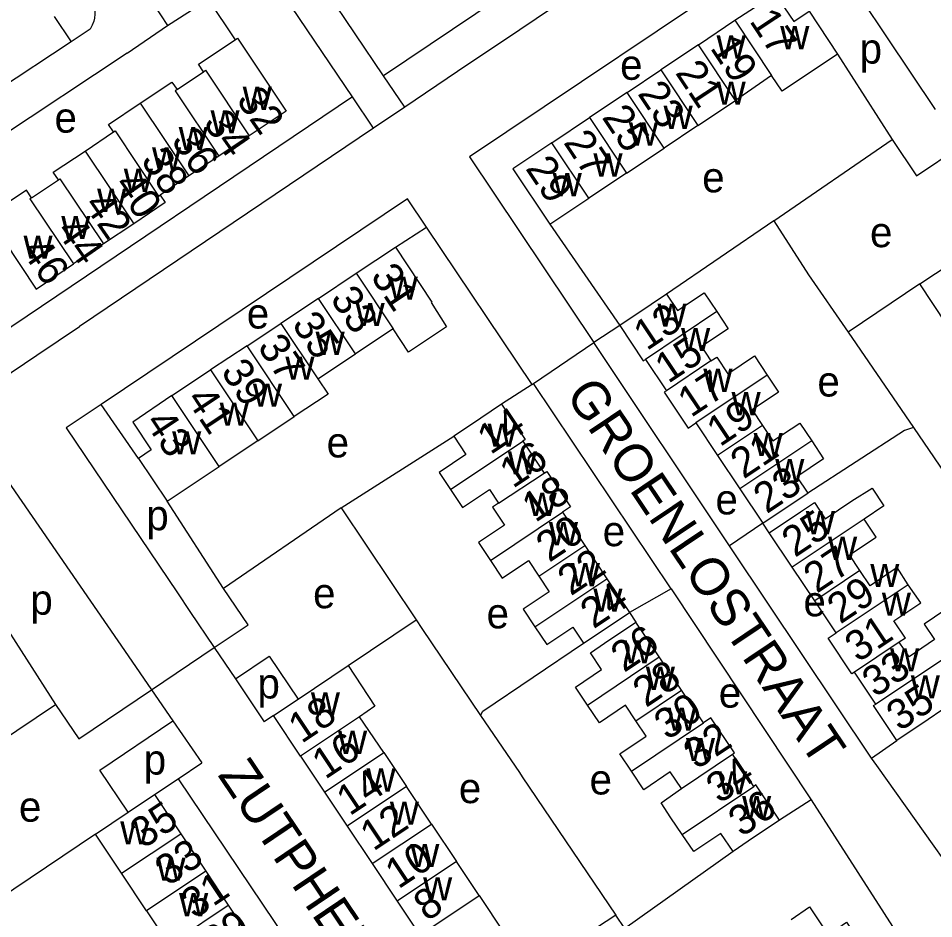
# Model space of a CAD drawing. Extents: x 158356 to 159894, y 383831 to 385260.
# Drawn here: x 158701.2 to 158822.7, y 384307.1 to 384426.6 of the extents above; entities that cross this region are included whole.
import ezdxf

# ---------------------------------------------------------------- set-up
doc = ezdxf.new("R2010")
doc.units = 0
for name, color, linetype in [('BLT_Basislijn', 7, 'Continuous'), ('BLT_Bebouwing', 7, 'Continuous'), ('BLT_Centroide', 7, 'Continuous'), ('BLT_Huisnummer', 7, 'Continuous'), ('BLT_Huisnummer_ tussenligend', 7, 'Continuous'), ('BLT_Onderverdeling_panden', 7, 'Continuous'), ('BLT_Straatnaam', 7, 'Continuous'), ('BLT_Vlakafsluiter', 7, 'Continuous')]:
    doc.layers.add(name, color=color, linetype=linetype)

msp = doc.modelspace()

# ---------------------------------------------------------------- linework, layer by layer
at = {"layer": 'BLT_Basislijn'}
for p, q in [((158786.02, 384437.33), (158767.75, 384425.06)), ((158721, 384425.63), (158726.39, 384429.1)), ((158726.39, 384429.1), (158729.98, 384423.72)), ((158765.04, 384429.29), (158749.68, 384418.94)), ((158705.97, 384426.83), (158708.22, 384423.47)), ((158715.66, 384421.96), (158721, 384425.63)), ((158767.75, 384425.06), (158759.49, 384419.52)), ((158708.22, 384423.47), (158690.45, 384411.7)), ((158715.66, 384421.96), (158692.83, 384406.82)), ((158809.94, 384421.83), (158817.17, 384410.5)), ((158752.48, 384414.8), (158749.68, 384418.94)), ((158759.49, 384419.52), (158752.48, 384414.8)), ((158745.54, 384416.15), (158694.87, 384382.01)), ((158748.33, 384412), (158745.54, 384416.15)), ((158752.48, 384414.8), (158748.33, 384412)), ((158748.33, 384412), (158709.3, 384385.7)), ((158801.48, 384399.72), (158817.17, 384410.5)), ((158752.84, 384402.64), (158712.21, 384375.35)), ((158755.38, 384398.85), (158752.84, 384402.64)), ((158771.73, 384399.24), (158781.03, 384385.8)), ((158801.48, 384399.72), (158787.24, 384389.95)), ((158751.24, 384396.21), (158755.38, 384398.85)), ((158769.38, 384377.99), (158755.38, 384398.85)), ((158820.84, 384391.32), (158811.34, 384384.92)), ((158703.67, 384381.89), (158709.3, 384385.7)), ((158781.03, 384385.8), (158777.59, 384383.54)), ((158795.58, 384356.6), (158777.59, 384383.54)), ((158698.56, 384378.47), (158703.67, 384381.89)), ((158769.38, 384377.99), (158765.35, 384375.36)), ((158769.38, 384377.99), (158769.58, 384378.12)), ((158787.83, 384350.89), (158769.58, 384378.12)), ((158712.21, 384375.35), (158707.55, 384372.22)), ((158717.13, 384368.18), (158712.21, 384375.35)), ((158707.55, 384372.22), (158722.31, 384350.34)), ((158820.02, 384372.27), (158838.6, 384344.88)), ((158744.03, 384361.64), (158758.99, 384371.11)), ((158728.44, 384350.93), (158720.97, 384362.52)), ((158744.03, 384361.64), (158728.44, 384350.93)), ((158744.03, 384361.64), (158753.98, 384346.75)), ((158800.01, 384359.6), (158795.58, 384356.6)), ((158800.86, 384358.29), (158800.01, 384359.6)), ((158787.83, 384350.89), (158782.31, 384347.75)), ((158787.83, 384350.89), (158806.44, 384322.87)), ((158697.14, 384349.52), (158706.13, 384335.54)), ((158722.31, 384350.34), (158723.98, 384347.87)), ((158723.98, 384347.87), (158727.21, 384343.09)), ((158782.31, 384347.75), (158783.17, 384346.47)), ((158744.97, 384340.69), (158753.98, 384346.75)), ((158753.98, 384346.75), (158754.75, 384345.6)), ((158754.75, 384345.6), (158762.53, 384334.09)), ((158727.21, 384343.09), (158730.01, 384338.95)), ((158730.01, 384338.95), (158733.83, 384333.25)), ((158687.22, 384322.87), (158706.13, 384335.54)), ((158735.05, 384334.07), (158733.83, 384333.25)), ((158762.53, 384334.09), (158767.71, 384326.5)), ((158721.7, 384333.35), (158725.54, 384327.77)), ((158814.46, 384328.43), (158817.81, 384330.77)), ((158722.39, 384325.66), (158725.54, 384327.77)), ((158719.28, 384323.57), (158722.39, 384325.66)), ((158722.39, 384325.66), (158766.68, 384259.97)), ((158806.44, 384322.87), (158802.24, 384320.17)), ((158711.42, 384318.33), (158696.86, 384308.52)), ((158780.52, 384307.58), (158771.07, 384301.44))]:
    msp.add_line(p, q, dxfattribs=at)
for points in [[(158749.68, 384418.94), (158742.14, 384430.11), (158741.7, 384431.94), (158741.97, 384434.01), (158742.7, 384436.22), (158746.34, 384443.14)], [(158745.54, 384416.15), (158737.48, 384428.07), (158736.63, 384431.66), (158737.07, 384435.11), (158738.08, 384438.18), (158738.89, 384439.73)], [(158822.93, 384414.46), (158806.7, 384438.77)], [(158801.02, 384434.97), (158800.84, 384434.84), (158761.07, 384408.2)], [(158721.31, 384433.99), (158717.27, 384431.31), (158721, 384425.63)], [(158710.97, 384428.96), (158711.2, 384428.34), (158711.33, 384427.74), (158711.34, 384427.1), (158711.3, 384426.61), (158711.2, 384426.19), (158711.01, 384425.65), (158710.72, 384425.12), (158708.22, 384423.47)], [(158817.17, 384410.5), (158820.43, 384405.67), (158826.21, 384409.56)], [(158761.07, 384408.2), (158777.59, 384383.54)], [(158801.48, 384399.72), (158806.09, 384392.55), (158811.34, 384384.92)], [(158811.34, 384384.92), (158820.02, 384372.27)], [(158820.02, 384372.27), (158818.84, 384371.89), (158805.97, 384363.58)], [(158698.94, 384366.44), (158715.76, 384341.99)], [(158814.46, 384328.43), (158795.94, 384356.07), (158795.58, 384356.6)], [(158861.58, 384356.6), (158876.37, 384334.5), (158831.56, 384304.37), (158815.13, 384327.43), (158814.46, 384328.43)], [(158727.21, 384343.09), (158731.69, 384346.11), (158728.44, 384350.93)], [(158762.53, 384334.09), (158762.84, 384334.65), (158776.23, 384343.68)], [(158715.76, 384341.99), (158718.87, 384337.47)], [(158730.01, 384338.95), (158734.48, 384341.96), (158738.33, 384336.25)], [(158706.13, 384335.54), (158709.22, 384330.96), (158718.87, 384337.47)], [(158718.87, 384337.47), (158721.7, 384333.35)], [(158715.78, 384321.24), (158712.02, 384326.82), (158721.7, 384333.35)], [(158767.71, 384326.5), (158768.09, 384325.93), (158780.52, 384307.58)], [(158806.44, 384322.87), (158822.32, 384298.14), (158777.4, 384267.94), (158760.16, 384294.01)], [(158796.06, 384316.01), (158781.71, 384305.82), (158780.52, 384307.58)]]:
    msp.add_lwpolyline(points, dxfattribs=at)
at = {"layer": 'BLT_Bebouwing'}
for p, q in [((158791.47, 384423.04), (158796.28, 384426.31)), ((158791.47, 384423.04), (158786.48, 384419.72)), ((158722.26, 384417.11), (158725.79, 384419.49)), ((158781.99, 384416.72), (158786.48, 384419.72)), ((158801.18, 384418.97), (158796.38, 384415.67)), ((158781.99, 384416.72), (158777, 384413.4)), ((158791.4, 384412.35), (158796.38, 384415.67)), ((158772.01, 384410.07), (158777, 384413.4)), ((158710.05, 384408.96), (158713.83, 384411.49)), ((158791.4, 384412.35), (158786.9, 384409.35)), ((158731.84, 384410.99), (158727.8, 384408.29)), ((158781.92, 384406.03), (158786.9, 384409.35)), ((158727.8, 384408.29), (158723.83, 384405.65)), ((158723.83, 384405.65), (158720.03, 384403.11)), ((158781.92, 384406.03), (158776.92, 384402.7)), ((158702.96, 384402.77), (158706.51, 384405.16)), ((158716.51, 384399.32), (158712.52, 384396.65)), ((158712.52, 384396.65), (158708.54, 384393.98)), ((158751.24, 384396.21), (158756.07, 384388.92)), ((158741.04, 384389.41), (158746.04, 384392.74)), ((158741.04, 384389.41), (158736.06, 384386.09)), ((158731.56, 384383.1), (158736.06, 384386.09)), ((158750.95, 384385.38), (158745.95, 384382.05)), ((158731.56, 384383.1), (158726.71, 384379.93)), ((158740.97, 384378.73), (158745.95, 384382.05)), ((158784.43, 384381.32), (158787.21, 384377.16)), ((158721.57, 384376.51), (158726.71, 384379.93)), ((158732.99, 384370.51), (158737.81, 384373.72)), ((158791.13, 384372.89), (158794.01, 384368.58)), ((158768.18, 384370.47), (158771.01, 384366.24)), ((158794.01, 384368.58), (158796.98, 384364.13)), ((158796.98, 384364.13), (158800.01, 384359.6)), ((158773.43, 384361.04), (158776.38, 384356.62)), ((158803.92, 384353.75), (158800.86, 384358.29)), ((158776.38, 384356.62), (158779.33, 384352.21)), ((158806.9, 384349.3), (158803.92, 384353.75)), ((158779.33, 384352.21), (158782.31, 384347.75)), ((158809.77, 384345.02), (158806.9, 384349.3)), ((158786.26, 384341.87), (158783.17, 384346.47)), ((158818.93, 384344.35), (158818.12, 384343.81)), ((158789.23, 384337.45), (158786.26, 384341.87)), ((158815.02, 384335.58), (158812.17, 384339.83)), ((158792.15, 384333.11), (158789.23, 384337.45)), ((158749.72, 384329.15), (158746.48, 384333.89)), ((158749.72, 384329.15), (158752.72, 384324.65)), ((158798.84, 384324.67), (158795.98, 384328.92)), ((158738.67, 384328.69), (158741.84, 384323.89)), ((158741.84, 384323.89), (158744.84, 384319.4)), ((158756.04, 384319.67), (158752.72, 384324.65)), ((158744.84, 384319.4), (158748.17, 384314.42)), ((158756.04, 384319.67), (158759.37, 384314.68)), ((158722.75, 384318.38), (158726.07, 384313.4)), ((158748.17, 384314.42), (158751.5, 384309.43)), ((158762.37, 384310.18), (158759.37, 384314.68)), ((158718.2, 384308.16), (158714.88, 384313.13)), ((158726.07, 384313.4), (158729.07, 384308.9)), ((158751.5, 384309.43), (158754.5, 384304.93)), ((158762.37, 384310.18), (158765.69, 384305.2)), ((158718.2, 384308.16), (158721.2, 384303.66)), ((158729.07, 384308.9), (158732.39, 384303.92))]:
    msp.add_line(p, q, dxfattribs=at)
for points in [[(158796.28, 384426.31), (158801.67, 384429.83), (158804.11, 384426.15), (158806.15, 384427.51)], [(158806.15, 384427.51), (158809.94, 384421.83)], [(158725.79, 384419.49), (158725.12, 384420.49), (158729.98, 384423.72)], [(158729.98, 384423.72), (158730.3, 384423.94), (158736.75, 384414.26), (158731.84, 384410.99)], [(158809.94, 384421.83), (158802.57, 384416.89), (158801.18, 384418.97)], [(158717.39, 384415.32), (158721.57, 384418.12), (158722.26, 384417.11)], [(158713.83, 384411.49), (158713.16, 384412.49), (158717.39, 384415.32)], [(158706.51, 384405.16), (158705.84, 384406.15), (158710.05, 384408.96)], [(158772.01, 384410.07), (158766.82, 384406.61), (158771.73, 384399.24)], [(158702.96, 384402.77), (158702.28, 384403.77), (158697.12, 384400.32)], [(158720.03, 384403.11), (158720.69, 384402.12), (158716.51, 384399.32)], [(158771.73, 384399.24), (158776.92, 384402.7)], [(158697.12, 384400.32), (158703.58, 384390.65), (158708.54, 384393.98)], [(158746.04, 384392.74), (158751.24, 384396.21)], [(158820.84, 384391.32), (158826.95, 384395.35)], [(158826.48, 384387.32), (158824.41, 384385.97), (158820.84, 384391.32)], [(158787.24, 384389.95), (158785.19, 384388.58), (158781.03, 384385.8)], [(158787.24, 384389.95), (158788.68, 384387.79), (158792.24, 384390.16), (158793.92, 384387.65)], [(158756.07, 384388.92), (158755.98, 384388.86), (158758.02, 384385.64), (158753, 384382.29), (158750.95, 384385.38)], [(158793.92, 384387.65), (158795.43, 384385.39), (158791.86, 384383.01), (158793.13, 384381.11)], [(158781.03, 384385.8), (158784.15, 384381.13), (158784.43, 384381.32)], [(158793.13, 384381.11), (158793.9, 384381.62), (158795.38, 384379.42), (158798.89, 384381.77), (158800.6, 384379.21)], [(158740.97, 384378.73), (158742.31, 384376.71), (158737.81, 384373.72)], [(158800.6, 384379.21), (158802.09, 384376.98), (158798.58, 384374.63), (158799.97, 384372.56)], [(158721.57, 384376.51), (158716.38, 384372.98), (158718.82, 384369.31), (158717.13, 384368.18)], [(158787.21, 384377.16), (158786.94, 384376.97), (158790.12, 384372.21), (158791.13, 384372.89)], [(158765.35, 384375.36), (158761.2, 384372.58), (158758.99, 384371.11)], [(158765.35, 384375.36), (158768.48, 384370.67), (158768.18, 384370.47)], [(158799.97, 384372.56), (158801.35, 384370.49), (158804.91, 384372.86), (158806.5, 384370.49)], [(158732.99, 384370.51), (158727.84, 384367.09)], [(158758.99, 384371.11), (158760.6, 384368.69), (158757.05, 384366.33), (158758.57, 384364.05)], [(158806.5, 384370.49), (158808.08, 384368.11), (158804.52, 384365.74), (158805.97, 384363.58)], [(158717.13, 384368.18), (158720.97, 384362.52)], [(158720.97, 384362.52), (158727.84, 384367.09)], [(158771.01, 384366.24), (158771.33, 384366.45), (158774.48, 384361.74), (158773.43, 384361.04)], [(158758.57, 384364.05), (158760.17, 384361.66), (158763.72, 384364.04), (158764.92, 384362.24)], [(158800.86, 384358.29), (158805.02, 384361.08), (158806.87, 384362.32), (158808.31, 384360.17), (158811.84, 384362.53), (158814.53, 384364.24), (158816.06, 384361.91), (158813.45, 384360.14)], [(158800.01, 384359.6), (158804.17, 384362.38), (158805.97, 384363.58)], [(158764.92, 384362.24), (158764.12, 384361.71), (158765.73, 384359.31), (158762.28, 384357.01), (158763.86, 384354.65)], [(158812.9, 384353.33), (158811.52, 384355.38), (158815.05, 384357.75), (158813.45, 384360.14)], [(158763.86, 384354.65), (158765.43, 384352.3), (158768.9, 384354.62), (158770.28, 384352.55)], [(158819.3, 384351.39), (158817.86, 384353.69), (158814.27, 384351.28), (158812.9, 384353.33)], [(158770.28, 384352.55), (158771.67, 384350.48), (158768.21, 384348.17), (158769.77, 384345.83)], [(158818.93, 384344.35), (158817.41, 384346.62), (158820.99, 384349.02), (158819.3, 384351.39)], [(158776.23, 384343.68), (158778.15, 384344.97), (158782.31, 384347.75)], [(158824.52, 384341.92), (158827.05, 384343.65), (158824.18, 384348.06), (158821.41, 384346.2), (158822.8, 384344.14), (158819.42, 384341.87), (158818.12, 384343.81)], [(158769.77, 384345.83), (158771.34, 384343.49), (158774.81, 384345.81), (158776.23, 384343.68)], [(158776.73, 384335.46), (158775.14, 384337.83), (158778.62, 384340.17), (158777.12, 384342.4), (158779.02, 384343.68), (158783.17, 384346.47)], [(158812.17, 384339.83), (158811.85, 384339.62), (158808.7, 384344.31), (158809.77, 384345.02)], [(158738.33, 384336.25), (158744.97, 384340.69)], [(158744.97, 384340.69), (158748.53, 384335.33), (158746.48, 384333.89)], [(158827.42, 384337.26), (158821.96, 384333.55), (158817.81, 384330.77)], [(158735.05, 384334.07), (158738.33, 384336.25)], [(158783.18, 384333.38), (158781.8, 384335.43), (158778.32, 384333.09), (158776.73, 384335.46)], [(158817.81, 384330.77), (158814.72, 384335.38), (158815.02, 384335.58)], [(158738.67, 384328.69), (158735.05, 384334.07)], [(158795.98, 384328.92), (158796.25, 384329.1), (158793.12, 384333.76), (158792.15, 384333.11)], [(158782.58, 384326.68), (158781.04, 384328.97), (158784.55, 384331.33), (158783.18, 384333.38)], [(158789.21, 384324.37), (158787.73, 384326.58), (158784.23, 384324.23), (158782.58, 384326.68)], [(158789.31, 384318.27), (158787.82, 384320.49), (158786.51, 384322.48), (158789.21, 384324.37)], [(158802.24, 384320.17), (158799.1, 384324.85), (158798.84, 384324.67)], [(158715.78, 384321.24), (158719.28, 384323.57)], [(158719.28, 384323.57), (158722.75, 384318.38)], [(158711.42, 384318.33), (158715.78, 384321.24)], [(158802.24, 384320.17), (158798.09, 384317.38), (158796.06, 384316.01)], [(158714.88, 384313.13), (158711.42, 384318.33)], [(158796.06, 384316.01), (158794.44, 384318.42), (158790.86, 384316.01), (158789.31, 384318.27)], [(158803.77, 384307.02), (158806.2, 384308.67), (158808.68, 384304.99), (158811.11, 384306.63), (158815.58, 384300), (158810.77, 384296.64)]]:
    msp.add_lwpolyline(points, dxfattribs=at)
at = {"layer": 'BLT_Onderverdeling_panden'}
for p, q in [((158796.28, 384426.31), (158801.18, 384418.97)), ((158796.38, 384415.67), (158791.47, 384423.04)), ((158786.48, 384419.72), (158791.4, 384412.35)), ((158786.9, 384409.35), (158781.99, 384416.72)), ((158717.39, 384415.32), (158723.83, 384405.65)), ((158777, 384413.4), (158781.92, 384406.03)), ((158710.05, 384408.96), (158716.51, 384399.32)), ((158776.92, 384402.7), (158772.01, 384410.07)), ((158746.04, 384392.74), (158750.95, 384385.38)), ((158745.95, 384382.05), (158741.04, 384389.41)), ((158793.92, 384387.65), (158784.43, 384381.32)), ((158736.06, 384386.09), (158740.97, 384378.73)), ((158737.81, 384373.72), (158731.56, 384383.1)), ((158793.13, 384381.11), (158787.21, 384377.16)), ((158726.71, 384379.93), (158732.99, 384370.51)), ((158800.6, 384379.21), (158791.13, 384372.89)), ((158727.84, 384367.09), (158721.57, 384376.51)), ((158799.97, 384372.56), (158794.01, 384368.58)), ((158758.57, 384364.05), (158768.18, 384370.47)), ((158806.5, 384370.49), (158796.98, 384364.13)), ((158764.92, 384362.24), (158771.01, 384366.24)), ((158763.86, 384354.65), (158773.43, 384361.04)), ((158813.45, 384360.14), (158803.92, 384353.75)), ((158770.28, 384352.55), (158776.38, 384356.62)), ((158812.9, 384353.33), (158806.9, 384349.3)), ((158769.77, 384345.83), (158779.33, 384352.21)), ((158819.3, 384351.39), (158809.77, 384345.02)), ((158818.12, 384343.81), (158812.17, 384339.83)), ((158776.73, 384335.46), (158786.26, 384341.87)), ((158824.52, 384341.92), (158815.02, 384335.58)), ((158783.18, 384333.38), (158789.23, 384337.45)), ((158746.48, 384333.89), (158738.67, 384328.69)), ((158782.58, 384326.68), (158792.15, 384333.11)), ((158741.84, 384323.89), (158749.72, 384329.15)), ((158789.21, 384324.37), (158795.98, 384328.92)), ((158752.72, 384324.65), (158744.84, 384319.4)), ((158789.31, 384318.27), (158798.84, 384324.67)), ((158748.17, 384314.42), (158756.04, 384319.67)), ((158714.88, 384313.13), (158722.75, 384318.38)), ((158759.37, 384314.68), (158751.5, 384309.43)), ((158726.07, 384313.4), (158718.2, 384308.16)), ((158754.5, 384304.93), (158762.37, 384310.18)), ((158721.2, 384303.66), (158729.07, 384308.9))]:
    msp.add_line(p, q, dxfattribs=at)
for points in [[(158725.79, 384419.49), (158726.05, 384419.67), (158731.84, 384410.99)], [(158722.26, 384417.11), (158722.02, 384416.96), (158727.8, 384408.29)], [(158713.83, 384411.49), (158714.04, 384411.63), (158719.82, 384402.98), (158720.03, 384403.11)], [(158706.51, 384405.16), (158706.72, 384405.29), (158712.52, 384396.65)], [(158702.96, 384402.77), (158702.74, 384402.63), (158708.54, 384393.98)]]:
    msp.add_lwpolyline(points, dxfattribs=at)
at = {"layer": 'BLT_Vlakafsluiter'}
for p, q in [((158769.58, 384378.12), (158777.59, 384383.54)), ((158718.87, 384337.47), (158727.21, 384343.09))]:
    msp.add_line(p, q, dxfattribs=at)

# ---------------------------------------------------------------- texts
at = {"layer": 'BLT_Centroide'}
for s, p in [('w', (158802.32, 384422.47)), ('w', (158793.88, 384421.22)), ('p', (158812.86, 384420.56)), ('e', (158781.07, 384418.41)), ('w', (158730.98, 384414.41)), ('w', (158793.88, 384415.1)), ('e', (158706, 384411.4)), ('w', (158726.7, 384411.31)), ('w', (158786.84, 384411.89)), ('w', (158782.24, 384409.69)), ('w', (158722.48, 384409.09)), ('w', (158718.94, 384406.39)), ('w', (158777.53, 384405.57)), ('w', (158715.2, 384403.54)), ('e', (158791.97, 384403.48)), ('w', (158772.12, 384402.97)), ('w', (158711.66, 384400.88)), ('w', (158706.89, 384397.29)), ('e', (158814.24, 384396.2)), ('w', (158701.88, 384394.68)), ('w', (158750.36, 384389.24)), ('e', (158731.52, 384385.41)), ('w', (158745.96, 384385.73)), ('w', (158786.02, 384385.66)), ('w', (158740.65, 384381.92)), ('w', (158789.16, 384382.41)), ('w', (158736.64, 384378.62)), ('w', (158792.12, 384377)), ('e', (158807.26, 384376.39)), ('w', (158732.33, 384375.03)), ('w', (158795.86, 384373.91)), ('w', (158727.92, 384372.52)), ('w', (158763.48, 384369.72)), ('w', (158721.61, 384368.71)), ('e', (158742.12, 384368.31)), ('w', (158798.79, 384368.5)), ('w', (158766.17, 384366.06)), ('w', (158801.66, 384365.03)), ('w', (158768.8, 384360.56)), ('e', (158793.73, 384360.75)), ('p', (158718.18, 384358.65)), ('w', (158805.72, 384358.12)), ('w', (158771.62, 384356.66)), ('e', (158778.76, 384356.53)), ('w', (158808.67, 384354.72)), ('w', (158774.52, 384351.22)), ('w', (158814.27, 384351.12)), ('e', (158740.32, 384348.3)), ('w', (158777.52, 384347.84)), ('p', (158702.79, 384347.45)), ('e', (158805.41, 384347.23)), ('w', (158815.81, 384347.31)), ('e', (158763.35, 384345.63)), ('w', (158781.5, 384340.97)), ('w', (158816.9, 384339.91)), ('w', (158784.48, 384337.47)), ('p', (158732.94, 384336.33)), ('w', (158819.65, 384336.34)), ('e', (158794.16, 384335.11)), ('w', (158740.02, 384334.08)), ('w', (158787.33, 384332.06)), ('w', (158743.63, 384328.97)), ('w', (158789.81, 384328.03)), ('p', (158717.84, 384326.23)), ('w', (158747.41, 384323.98)), ('e', (158777.02, 384323.59)), ('w', (158794.07, 384323.59)), ('e', (158759.67, 384322.44)), ('e', (158701.28, 384319.98)), ('w', (158797.26, 384320.34)), ('w', (158750.51, 384319.57)), ('w', (158714.72, 384316.96)), ('w', (158753.22, 384313.96)), ('w', (158719.53, 384312.15)), ('w', (158754.92, 384309.54)), ('w', (158722.53, 384307.44))]:
    msp.add_text(s, height=4, dxfattribs=at).set_placement(p)
at = {"layer": 'BLT_Huisnummer'}
for s, rotation, p in [('17', 303.5899, (158798.15, 384426.21)), ('21', 303.5899, (158788.31, 384419.34)), ('32', 304.8063, (158730.04, 384415.72)), ('25', 303.5899, (158778.58, 384413.44)), ('34', 304.8063, (158725.65, 384412.68)), ('36', 304.8063, (158721.39, 384410.32)), ('38', 304.8063, (158717.36, 384407.68)), ('29', 303.5899, (158768.43, 384406.66)), ('40', 304.8063, (158713.8, 384404.5)), ('42', 304.8063, (158709.8, 384401.82)), ('44', 304.8063, (158706.12, 384398.4)), ('46', 304.8063, (158701.5, 384395.73)), ('31', 303.5899, (158747.86, 384392.36)), ('13', 33.7348, (158784.61, 384382.39)), ('35', 303.5899, (158737.42, 384385.98)), ('39', 303.5899, (158728, 384379.7)), ('17', 33.7348, (158790.48, 384373.52)), ('14', 33.7342, (158763.87, 384368.6)), ('43', 303.5899, (158717.92, 384372.97)), ('23', 33.7348, (158800.52, 384360.76)), ('18', 33.7342, (158769.81, 384359.59)), ('25', 33.7348, (158804.28, 384354.96)), ('29', 33.7348, (158810.3, 384346.12)), ('24', 33.7342, (158777.54, 384345.49)), ('26', 33.7342, (158781.59, 384339.7)), ('35', 33.7348, (158818.17, 384331.88)), ('18', 33.6717, (158738.78, 384330.27)), ('30', 33.7342, (158787.34, 384330.71)), ('14', 33.6717, (158745.17, 384320.68)), ('36', 33.7342, (158797.19, 384317.86)), ('35', 33.6717, (158717.78, 384316.31)), ('10', 33.6717, (158751.64, 384310.97)), ('31', 33.6717, (158724.57, 384307))]:
    msp.add_text(s, height=4, rotation=rotation, dxfattribs=at).set_placement(p)
at = {"layer": 'BLT_Huisnummer_ tussenligend'}
for s, rotation, p in [('19', 303.5899, (158792.93, 384422.65)), ('23', 303.5899, (158783.31, 384416.59)), ('27', 303.5899, (158773.47, 384410.1)), ('33', 303.5899, (158742.51, 384389.37)), ('37', 303.5899, (158732.85, 384383)), ('15', 33.7348, (158787.45, 384378.03)), ('41', 303.5899, (158723.39, 384376.04)), ('19', 33.7348, (158794.32, 384369.64)), ('21', 33.7348, (158797.47, 384365.37)), ('16', 33.7342, (158766.84, 384364.12)), ('20', 33.7342, (158771.66, 384354.31)), ('22', 33.7342, (158774.53, 384349.86)), ('27', 33.7348, (158807.17, 384350.19)), ('31', 33.7348, (158812.65, 384341.03)), ('33', 33.7348, (158814.95, 384336.37)), ('28', 33.7342, (158784.5, 384335.05)), ('32', 33.7342, (158791.24, 384326.82)), ('16', 33.6717, (158741.93, 384325.52)), ('34', 33.7342, (158794.24, 384322.28)), ('12', 33.6717, (158748.32, 384315.99)), ('33', 33.6717, (158721.09, 384311.36)), ('8', 33.6717, (158755.41, 384306.67)), ('29', 33.6717, (158727.38, 384301.9))]:
    msp.add_text(s, height=4, rotation=rotation, dxfattribs=at).set_placement(p)
at = {"layer": 'BLT_Straatnaam'}
for s, rotation, p in [('GROENLOSTRAAT', 303.8936, (158773.73, 384376.68)), ('ZUTPHENSTRAAT', 303.9928, (158727.58, 384326.17)), ('RUURLOSTRAAT', 33.8252, (158810.36, 384281.04))]:
    msp.add_text(s, height=5, rotation=rotation, dxfattribs=at).set_placement(p)

doc.saveas('drawing.dxf')
